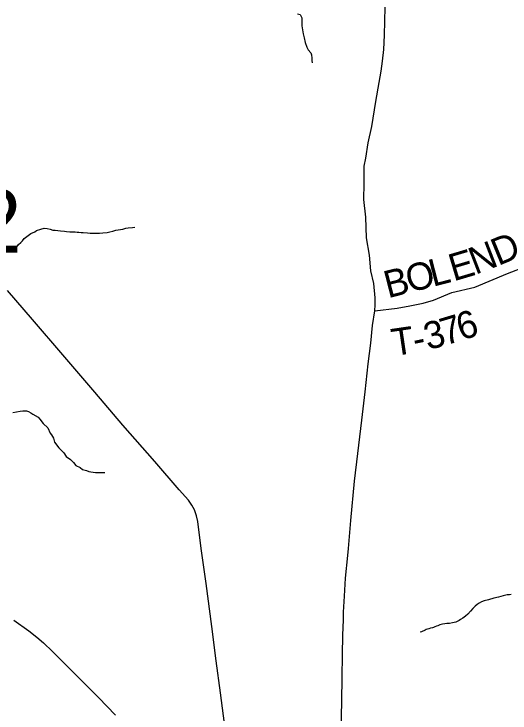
# Model space of a CAD drawing. Extents: x 1310247 to 1664935, y 235267 to 584339.
# Drawn here: x 1510554 to 1516027, y 311789 to 319493 of the extents above; entities that cross this region are included whole.
import ezdxf

# ---------------------------------------------------------------- set-up
doc = ezdxf.new("R2010")
doc.units = 0
for name, color, linetype in [('GM_X_Minor_River', 7, 'Continuous'), ('GM_X_State_Route', 7, 'Continuous'), ('GM_X_State_Shield', 7, 'Continuous'), ('GM_X_Township_Road', 7, 'Continuous'), ('GM_X_Township_Road_Text', 7, 'Continuous')]:
    doc.layers.add(name, color=color, linetype=linetype)

msp = doc.modelspace()

# ---------------------------------------------------------------- linework, layer by layer
at = {"layer": 'GM_X_Minor_River'}
for points in [[(1513683.2, 319492.8), (1513711.3, 319486.4), (1513730.9, 319450), (1513729.9, 319361.6), (1513733.6, 319339.5), (1513735.4, 319319.4), (1513742.9, 319273.1), (1513754.4, 319230.7), (1513767.9, 319178.3), (1513785.4, 319127.9), (1513801.1, 319097.6), (1513830.8, 319065.1), (1513836.6, 319042.9), (1513840.2, 319006.7), (1513841.8, 318978.5), (1513845.6, 318954.4)], [(1510529.5, 316869.9), (1510586.4, 316925.4), (1510604.8, 316951.3), (1510631.1, 316973.1), (1510649.4, 316992.9), (1510667.8, 317018.8), (1510712.4, 317050.4), (1510738.8, 317074.2), (1510783.2, 317091.7), (1510803.4, 317105.5), (1510851.8, 317123), (1510888, 317130.6), (1510920.1, 317128.2), (1510952.2, 317121.8), (1510984.2, 317111.3), (1511008.3, 317109), (1511068.5, 317104.3), (1511110.6, 317099.7), (1511132.6, 317095.5), (1511170.7, 317093), (1511229, 317090.2), (1511251, 317088), (1511271.1, 317087.7), (1511297.2, 317083.4), (1511319.2, 317083.1), (1511365.4, 317080.5), (1511393.5, 317078.1), (1511419.6, 317077.8), (1511441.7, 317077.6), (1511497.9, 317078.9), (1511534.1, 317080.4), (1511582.3, 317085.9), (1511610.6, 317093.6), (1511644.8, 317099.2), (1511679, 317110.8), (1511705.2, 317114.5), (1511753.5, 317121.9), (1511787.7, 317131.5), (1511813.9, 317137.2), (1511860.1, 317140.7)], [(1511860.1, 317140.7), (1511886.3, 317142.4)], [(1510540.8, 315099.8), (1510621.3, 315114.9), (1510651.4, 315118.5), (1510693.6, 315118), (1510715.6, 315111.7), (1510741.5, 315097.3), (1510763.4, 315081), (1510819.3, 315048.1), (1510841.1, 315025.8), (1510876.7, 314981.1), (1510928.3, 314930.2), (1510951.8, 314873.7), (1510967.6, 314853.4), (1510991.3, 314819), (1511002.8, 314774.6), (1511048.3, 314711.8), (1511066.1, 314691.5), (1511103.8, 314654.9), (1511131.5, 314616.4), (1511179.3, 314581.6)], [(1511179.3, 314581.6), (1511211, 314549.1), (1511234.8, 314518.6), (1511282.7, 314496), (1511308.5, 314473.5), (1511352.6, 314460.9), (1511378.5, 314450.6), (1511400.6, 314446.3), (1511454.7, 314441.6), (1511492.9, 314439.1), (1511555.1, 314438.3)], [(1516039.6, 313095.2), (1516019.5, 313093.5), (1515993.4, 313091.8), (1515951.1, 313080.2), (1515900.7, 313066.8), (1515846.3, 313053.4), (1515789.9, 313038), (1515741.6, 313026.6), (1515711.3, 313014.9), (1515685.1, 313001.2), (1515662.8, 312985.4), (1515642.5, 312967.5), (1515618.1, 312941.7), (1515591.6, 312911.9), (1515561.1, 312880.1), (1515536.8, 312858.3), (1515506.4, 312834.6), (1515482.1, 312818.9), (1515465.9, 312809), (1515429.6, 312791.4), (1515411.4, 312787.6), (1515393.3, 312781.8), (1515359.1, 312776.2), (1515329, 312774.5), (1515306.8, 312770.8), (1515280.7, 312767.1), (1515266.6, 312765.3), (1515252.5, 312759.4), (1515230.3, 312751.6), (1515216.2, 312745.8), (1515198, 312738), (1515181.9, 312732.2), (1515169.8, 312728.3), (1515147.6, 312724.5), (1515131.5, 312718.7), (1515117.4, 312714.9), (1515103.3, 312709), (1515091.2, 312703.1), (1515048.8, 312685.6), (1515036.6, 312679.7)]]:
    msp.add_lwpolyline(points, dxfattribs=at)
at = {"layer": 'GM_X_State_Route'}
for points in [[(1514237.6, 313526.8), (1514245.3, 313601.9), (1514269.2, 313912.1), (1514311.3, 314345.9), (1514346.4, 314649.1), (1514391.3, 315015.5), (1514427.8, 315329.9), (1514460.1, 315637.4), (1514489.6, 315864.8), (1514509.2, 316061.3), (1514534.5, 316221.3), (1514537.2, 316287), (1514538.7, 316364.3), (1514524.4, 316521.2), (1514492.8, 316663.8), (1514475.9, 316835.4), (1514445, 317025.3), (1514437.7, 317254.9), (1514412.7, 317448.4), (1514415.7, 317623.2), (1514419.1, 317816.2), (1514436.1, 317902.4), (1514460.7, 318074.1), (1514500.9, 318251.9), (1514547, 318527.2), (1514583.5, 318735.9), (1514605.7, 318862.5), (1514618.7, 318973.3), (1514635.1, 319101.9), (1514643.6, 319258.3), (1514650.4, 319569.4)], [(1512887, 311590.8), (1512831.6, 312011.8), (1512785.4, 312366.1), (1512736.8, 312742.3), (1512673.1, 313217.1), (1512620.8, 313601.7), (1512582.1, 313900.5), (1512567.6, 313960.5), (1512545.7, 314028.7), (1512516.8, 314078), (1512479.7, 314133.4), (1512376.5, 314247.9), (1512109.5, 314560.4), (1511756, 314960.2), (1511445.8, 315325), (1511094.6, 315736.1), (1510758.6, 316126), (1510481, 316446.8)], [(1514173.1, 310765), (1514163.9, 310854.7), (1514165.3, 311065.3), (1514163.9, 311336.2), (1514165.3, 311542.6), (1514166.7, 311753.1), (1514169.5, 311918.8), (1514175.2, 312179.9), (1514177.9, 312431.2), (1514180.8, 312648.8), (1514187.8, 312817.2), (1514189.9, 312899.1), (1514200.4, 313075.5), (1514211.6, 313276.2), (1514237.6, 313526.8)], [(1510553.4, 312814), (1510719.5, 312695.1), (1510806, 312624.3), (1510878.7, 312562.4), (1510980, 312468), (1511110.7, 312334.4), (1511271.8, 312173.2), (1511485.1, 311959), (1511673.8, 311767.3)]]:
    msp.add_lwpolyline(points, dxfattribs=at)
at = {"layer": 'GM_X_Township_Road'}
msp.add_lwpolyline([(1514534.5, 316221.3), (1514781.6, 316250.8), (1514920.6, 316274.7), (1515067.9, 316307), (1515181.6, 316339.3), (1515385.2, 316422.1), (1515638.6, 316482.7), (1516000.2, 316632.6), (1516208.2, 316715.1)], dxfattribs=at)

# ---------------------------------------------------------------- texts
at = {"layer": 'GM_X_State_Shield'}
msp.add_text('222', height=696.1, dxfattribs=at).set_placement((1509083.2, 316863.5))
at = {"layer": 'GM_X_Township_Road_Text'}
for s, rotation, p in [('D', 22.33872, (1515896.2, 316714.6)), ('N', 21.12705, (1515643.5, 316616.9)), ('E', 16.54102, (1515403.6, 316544.5)), ('L', 14.45999, (1515174.8, 316485.3)), ('B', 14.36472, (1514679.8, 316358.6)), ('O', 14.36226, (1514918.5, 316419.7)), ('6', 17.16909, (1515488.2, 315891.8)), ('7', 16.72727, (1515308.9, 315837.8)), ('3', 15.00289, (1515120.9, 315787.3)), ('T', 8.37162, (1514741.2, 315722.1)), ('-', 11.63634, (1514981.5, 315758))]:
    msp.add_text(s, height=300, rotation=rotation, dxfattribs=at).set_placement(p)

doc.saveas('drawing.dxf')
